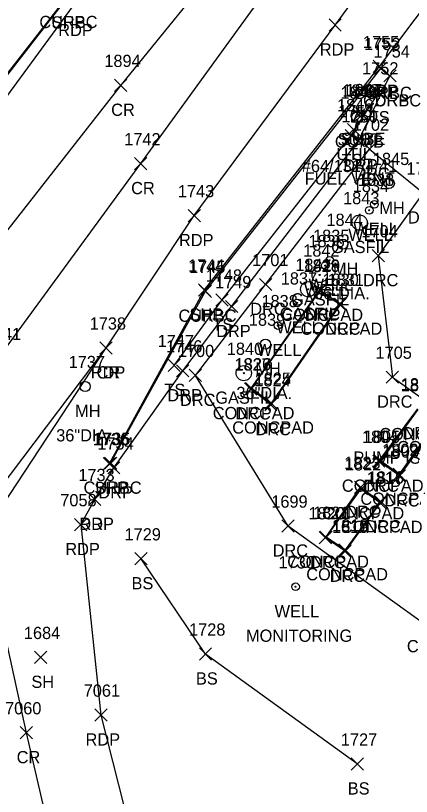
# Model space of a CAD drawing. Extents: x 1769141 to 1770911, y 735471 to 741449.
# Drawn here: x 1770324.8 to 1770389.6, y 736512.6 to 736640.4 of the extents above; entities that cross this region are included whole.
import ezdxf

# ---------------------------------------------------------------- set-up
doc = ezdxf.new("R2010")
doc.units = 0
for name, color, linetype in [('L_A', 7, 'Continuous'), ('L_I', 7, 'Continuous'), ('L_TIC', 7, 'Continuous'), ('LELB', 7, 'Continuous'), ('LS', 7, 'Continuous'), ('P_A', 7, 'Continuous'), ('P_I', 7, 'Continuous'), ('P_TIC', 7, 'Continuous'), ('PET', 7, 'Continuous'), ('PRC', 7, 'Continuous'), ('PSP', 7, 'Continuous'), ('R_A', 7, 'Continuous'), ('R_C', 7, 'Continuous'), ('R_I', 7, 'Continuous'), ('R_TIC', 7, 'Continuous'), ('RC', 7, 'Continuous'), ('RDP', 7, 'Continuous'), ('U_A', 7, 'Continuous'), ('U_C', 7, 'Continuous'), ('U_I', 7, 'Continuous'), ('U_TIC', 7, 'Continuous'), ('UDEFAULT', 7, 'Continuous'), ('UMFC', 7, 'Continuous'), ('UP', 7, 'Continuous'), ('UUMH', 7, 'Continuous'), ('UWW', 7, 'Continuous')]:
    doc.layers.add(name, color=color, linetype=linetype)

msp = doc.modelspace()

# ---------------------------------------------------------------- linework, layer by layer
at = {"layer": 'L_TIC'}
for points in [[(1770383.19, 736626.76), (1770385.19, 736628.76)], [(1770385.19, 736626.76), (1770383.19, 736628.76)], [(1770378.73, 736619.76), (1770380.73, 736621.76)], [(1770380.73, 736619.76), (1770378.73, 736621.76)], [(1770373.66, 736594.41), (1770375.66, 736596.41)], [(1770375.66, 736594.41), (1770373.66, 736596.41)], [(1770357.59, 736592.84), (1770359.59, 736594.84)], [(1770359.59, 736592.84), (1770357.59, 736594.84)], [(1770376.8, 736592.15), (1770378.8, 736594.15)], [(1770378.8, 736592.15), (1770376.8, 736594.15)], [(1770349.74, 736582.13), (1770351.74, 736584.13)], [(1770351.74, 736582.13), (1770349.74, 736584.13)], [(1770362.41, 736578.33), (1770364.41, 736580.33)], [(1770364.41, 736578.33), (1770362.41, 736580.33)], [(1770365.6, 736575.97), (1770367.6, 736577.97)], [(1770367.6, 736575.97), (1770365.6, 736577.97)], [(1770383.55, 736566.45), (1770385.55, 736568.45)], [(1770385.55, 736566.45), (1770383.55, 736568.45)], [(1770386.57, 736564.31), (1770388.57, 736566.31)], [(1770388.57, 736564.31), (1770386.57, 736566.31)], [(1770380.38, 736561.93), (1770382.38, 736563.93)], [(1770382.38, 736561.93), (1770380.38, 736563.93)], [(1770383.39, 736559.7), (1770385.39, 736561.7)], [(1770385.39, 736559.7), (1770383.39, 736561.7)], [(1770374.61, 736554.01), (1770376.61, 736556.01)], [(1770376.61, 736554.01), (1770374.61, 736556.01)], [(1770377.72, 736551.95), (1770379.72, 736553.95)], [(1770379.72, 736551.95), (1770377.72, 736553.95)], [(1770344.32, 736550.48), (1770346.32, 736552.48)], [(1770346.32, 736550.48), (1770344.32, 736552.48)], [(1770327.88, 736534.34), (1770329.88, 736536.34)], [(1770329.88, 736534.34), (1770327.88, 736536.34)], [(1770354.87, 736534.89), (1770356.87, 736536.89)], [(1770356.87, 736534.89), (1770354.87, 736536.89)], [(1770379.72, 736516.89), (1770381.72, 736518.89)], [(1770381.72, 736516.89), (1770379.72, 736518.89)]]:
    msp.add_lwpolyline(points, dxfattribs=at)
at = {"layer": 'LELB'}
for points in [[(1770350.74, 736583.13), (1770358.59, 736593.84), (1770379.73, 736620.76), (1770384.19, 736627.76)], [(1770380.72, 736517.89), (1770355.87, 736535.89), (1770345.32, 736551.48)]]:
    msp.add_lwpolyline(points, dxfattribs=at)
at = {"layer": 'LS'}
for points in [[(1770366.6, 736576.97), (1770363.41, 736579.33), (1770374.66, 736595.41), (1770377.8, 736593.15)], [(1770377.8, 736593.15), (1770366.6, 736576.97)], [(1770393.61, 736573.76), (1770387.57, 736565.31), (1770384.55, 736567.45), (1770390.68, 736575.89)], [(1770384.39, 736560.7), (1770378.72, 736552.95), (1770375.61, 736555.01), (1770381.38, 736562.93)], [(1770381.38, 736562.93), (1770384.39, 736560.7)]]:
    msp.add_lwpolyline(points, dxfattribs=at)
at = {"layer": 'P_TIC'}
for points in [[(1770376.09, 736637.85), (1770378.09, 736639.85)], [(1770378.09, 736637.85), (1770376.09, 736639.85)], [(1770383.34, 736631.07), (1770385.34, 736633.07)], [(1770385.34, 736631.07), (1770383.34, 736633.07)], [(1770341, 736627.98), (1770343, 736629.98)], [(1770343, 736627.98), (1770341, 736629.98)], [(1770344.26, 736615.16), (1770346.26, 736617.16)], [(1770346.26, 736615.16), (1770344.26, 736617.16)], [(1770353.04, 736606.65), (1770355.04, 736608.65)], [(1770355.04, 736606.65), (1770353.04, 736608.65)], [(1770354.71, 736594.48), (1770356.71, 736596.48)], [(1770356.71, 736594.48), (1770354.71, 736596.48)], [(1770338.6, 736584.99), (1770340.6, 736586.99)], [(1770340.6, 736584.99), (1770338.6, 736586.99)], [(1770338.6, 736584.99), (1770340.6, 736586.99)], [(1770340.6, 736584.99), (1770338.6, 736586.99)], [(1770339.14, 736566.06), (1770341.14, 736568.06)], [(1770341.14, 736566.06), (1770339.14, 736568.06)], [(1770336.74, 736560.2), (1770338.74, 736562.2)], [(1770338.74, 736560.2), (1770336.74, 736562.2)], [(1770334.44, 736556.07), (1770336.44, 736558.07)], [(1770336.44, 736556.07), (1770334.44, 736558.07)], [(1770337.75, 736524.9), (1770339.75, 736526.9)], [(1770339.75, 736524.9), (1770337.75, 736526.9)], [(1770325.53, 736522.01), (1770327.53, 736524.01)], [(1770327.53, 736522.01), (1770325.53, 736524.01)]]:
    msp.add_lwpolyline(points, dxfattribs=at)
at = {"layer": 'PET'}
for points in [[(1770273.03, 736558.89), (1770311.79, 736611.42), (1770334.28, 736642.03), (1770362.15, 736677.39), (1770395.21, 736718.71), (1770421.36, 736750.44), (1770447.16, 736781.61), (1770463.21, 736800.13), (1770491.51, 736834.01), (1770534.74, 736889.69), (1770564.34, 736930.52), (1770585.98, 736965.52), (1770596.03, 736985.79), (1770612.4, 737032.33), (1770618.9, 737068.16), (1770621.16, 737108.89), (1770618.7, 737143.12), (1770611.8, 737180.69), (1770603.3, 737213.06), (1770592.49, 737245.88), (1770581.45, 737278.47)], [(1770275.7, 736500.44), (1770293.46, 736523.99), (1770308.25, 736544.53), (1770339.6, 736585.99), (1770354.04, 736607.65), (1770377.09, 736638.85), (1770405.47, 736677.52), (1770433.08, 736714.63), (1770457.83, 736747.12), (1770487.07, 736785.89), (1770511.85, 736818.72), (1770532.14, 736846.48), (1770557.14, 736879.91), (1770576.72, 736906.62), (1770599.36, 736940.91), (1770615.19, 736970.36), (1770629.48, 737005.85), (1770638.55, 737040.65), (1770643.24, 737068.35), (1770645.29, 737100.93), (1770643.29, 737138.02), (1770637.48, 737178.2), (1770623.12, 737230.1), (1770608.3, 737274.14)], [(1770335.44, 736557.07), (1770337.74, 736561.2)], [(1770335.44, 736557.07), (1770338.75, 736525.9), (1770345.43, 736499.42)]]:
    msp.add_lwpolyline(points, dxfattribs=at)
at = {"layer": 'PRC'}
for points in [[(1770275.21, 736520.72), (1770298.1, 736551.29), (1770321.86, 736584.28), (1770345.26, 736616.16), (1770366.92, 736646.03), (1770396.69, 736686.2), (1770425.3, 736724.73), (1770448.38, 736754.99), (1770477.14, 736793.69), (1770501.73, 736826.24), (1770522.96, 736854.3), (1770547.64, 736887.36), (1770567.26, 736914.2), (1770589.05, 736947.07), (1770604.65, 736975.91), (1770617.45, 737008.22), (1770626.95, 737044), (1770631.18, 737069.88), (1770632.95, 737101.22), (1770631.26, 737138.45), (1770625.46, 737176.49), (1770611.43, 737227.28), (1770596.59, 737271.46)], [(1770501.73, 736826.24), (1770471.87, 736789.48), (1770446.57, 736758.43), (1770420.81, 736726.65), (1770393.3, 736692.52), (1770366.57, 736659.29), (1770342, 736628.98), (1770314.02, 736593.33), (1770292.93, 736562.85), (1770274.26, 736537.5)], [(1770289.54, 736506.03), (1770296.57, 736519.86), (1770310.52, 736541.83), (1770339.6, 736585.99)], [(1770320.06, 736552.22), (1770326.53, 736523.01), (1770332.87, 736495.76), (1770341.98, 736447.16), (1770347.56, 736411.5), (1770359.08, 736341.52), (1770362.22, 736322.3), (1770368.7, 736283.55), (1770372.31, 736265.94), (1770378.68, 736233.3), (1770389.33, 736191.8), (1770402.04, 736146.46)]]:
    msp.add_lwpolyline(points, dxfattribs=at)
at = {"layer": 'PSP'}
for points in [[(1770309.31, 736612.5), (1770333.17, 736643.27), (1770360.37, 736678.09), (1770362.33, 736680.6), (1770393.29, 736720.83), (1770418.7, 736752.62), (1770444.15, 736783.41), (1770460.87, 736802.48), (1770489.6, 736835.53), (1770496.1, 736844.03), (1770495.66, 736846.23), (1770525.96, 736887.57), (1770531.67, 736892.21), (1770561.2, 736933.71), (1770581.74, 736967.46), (1770597.36, 737001.44), (1770607.31, 737032.41), (1770614.05, 737069.49), (1770616.45, 737108.68), (1770613.94, 737142.23), (1770607.29, 737180.12), (1770598.89, 737211.18), (1770587.45, 737244.33), (1770575.08, 737276.15)], [(1770340.14, 736567.06), (1770355.71, 736595.48), (1770384.34, 736632.07), (1770413.38, 736670.65), (1770426.21, 736690.9), (1770435.18, 736712.82), (1770460.13, 736745.31), (1770489.93, 736784.13), (1770514.63, 736816.06), (1770535.7, 736843.49), (1770560.97, 736877.11), (1770581.17, 736903.18), (1770605.6, 736937.84), (1770621.17, 736966.95), (1770635.97, 737003.98), (1770646.02, 737037.66), (1770650.84, 737066.81), (1770652.59, 737098.8), (1770650.92, 737139.65), (1770647.51, 737164.15), (1770640.68, 737197.77), (1770629.07, 737231.11), (1770614.09, 737275.47)]]:
    msp.add_lwpolyline(points, dxfattribs=at)
at = {"layer": 'R_TIC'}
for points in [[(1770383.34, 736631.07), (1770385.34, 736633.07)], [(1770385.34, 736631.07), (1770383.34, 736633.07)], [(1770383.55, 736630.75), (1770385.55, 736632.75)], [(1770385.55, 736630.75), (1770383.55, 736632.75)], [(1770385.07, 736629.53), (1770387.07, 736631.53)], [(1770387.07, 736629.53), (1770385.07, 736631.53)], [(1770385.07, 736629.53), (1770387.07, 736631.53)], [(1770387.07, 736629.53), (1770385.07, 736631.53)], [(1770379.92, 736618.9), (1770381.92, 736620.9)], [(1770381.92, 736618.9), (1770379.92, 736620.9)], [(1770381.74, 736617.54), (1770383.74, 736619.54)], [(1770383.74, 736617.54), (1770381.74, 736619.54)], [(1770383.16, 736600.09), (1770385.16, 736602.09)], [(1770385.16, 736600.09), (1770383.16, 736602.09)], [(1770364.72, 736595.38), (1770366.72, 736597.38)], [(1770366.72, 736595.38), (1770364.72, 736597.38)], [(1770354.87, 736594.27), (1770356.87, 736596.27)], [(1770356.87, 736594.27), (1770354.87, 736596.27)], [(1770373.61, 736594.48), (1770375.61, 736596.48)], [(1770375.61, 736594.48), (1770373.61, 736596.48)], [(1770359.14, 736591.77), (1770361.14, 736593.77)], [(1770361.14, 736591.77), (1770359.14, 736593.77)], [(1770376.98, 736592.15), (1770378.98, 736594.15)], [(1770378.98, 736592.15), (1770376.98, 736594.15)], [(1770351.15, 736581.25), (1770353.15, 736583.25)], [(1770353.15, 736581.25), (1770351.15, 736583.25)], [(1770353.21, 736580.5), (1770355.21, 736582.5)], [(1770355.21, 736580.5), (1770353.21, 736582.5)], [(1770385.47, 736580.21), (1770387.47, 736582.21)], [(1770387.47, 736580.21), (1770385.47, 736582.21)], [(1770362.28, 736578.28), (1770364.28, 736580.28)], [(1770364.28, 736578.28), (1770362.28, 736580.28)], [(1770365.57, 736575.7), (1770367.57, 736577.7)], [(1770367.57, 736575.7), (1770365.57, 736577.7)], [(1770339.33, 736566.13), (1770341.33, 736568.13)], [(1770341.33, 736566.13), (1770339.33, 736568.13)], [(1770383.25, 736566.45), (1770385.25, 736568.45)], [(1770385.25, 736566.45), (1770383.25, 736568.45)], [(1770339.86, 736565.36), (1770341.86, 736567.36)], [(1770341.86, 736565.36), (1770339.86, 736567.36)], [(1770386.63, 736564.04), (1770388.63, 736566.04)], [(1770388.63, 736564.04), (1770386.63, 736566.04)], [(1770380.27, 736562.19), (1770382.27, 736564.19)], [(1770382.27, 736562.19), (1770380.27, 736564.19)], [(1770336.74, 736560.2), (1770338.74, 736562.2)], [(1770338.74, 736560.2), (1770336.74, 736562.2)], [(1770383.6, 736559.8), (1770385.6, 736561.8)], [(1770385.6, 736559.8), (1770383.6, 736561.8)], [(1770368.39, 736555.84), (1770370.39, 736557.84)], [(1770370.39, 736555.84), (1770368.39, 736557.84)], [(1770374.5, 736553.93), (1770376.5, 736555.93)], [(1770376.5, 736553.93), (1770374.5, 736555.93)], [(1770377.71, 736551.7), (1770379.71, 736553.7)], [(1770379.71, 736551.7), (1770377.71, 736553.7)]]:
    msp.add_lwpolyline(points, dxfattribs=at)
at = {"layer": 'RC'}
for points in [[(1770282.64, 736581.51), (1770283.09, 736581.22), (1770286.25, 736583.71), (1770288.73, 736586.19), (1770309.13, 736612.58), (1770333.1, 736643.35), (1770360.34, 736678.19), (1770362.08, 736680.67)], [(1770340.33, 736567.13), (1770355.87, 736595.27), (1770384.55, 736631.75), (1770386.07, 736630.53)]]:
    msp.add_lwpolyline(points, dxfattribs=at)
at = {"layer": 'RDP'}
for points in [[(1770337.74, 736561.2), (1770340.86, 736566.36), (1770352.15, 736582.25), (1770360.14, 736592.77), (1770380.92, 736619.9), (1770386.07, 736630.53), (1770384.34, 736632.07)], [(1770407.82, 736529.23), (1770369.39, 736556.84), (1770354.21, 736581.5), (1770365.72, 736596.38), (1770382.74, 736618.54), (1770391.52, 736611.36), (1770384.16, 736601.09), (1770386.47, 736581.21), (1770428.17, 736551.38), (1770438.45, 736556.06)], [(1770366.57, 736576.7), (1770363.28, 736579.28), (1770374.61, 736595.48), (1770377.98, 736593.15)], [(1770377.98, 736593.15), (1770366.57, 736576.7)], [(1770393.84, 736573.75), (1770387.63, 736565.04), (1770384.25, 736567.45), (1770390.61, 736576.04)], [(1770384.6, 736560.8), (1770378.71, 736552.7), (1770375.5, 736554.93), (1770381.27, 736563.19)], [(1770381.27, 736563.19), (1770384.6, 736560.8)]]:
    msp.add_lwpolyline(points, dxfattribs=at)
at = {"layer": 'U_TIC'}
for points in [[(1770379.98, 736623.14), (1770381.98, 736625.14)], [(1770381.98, 736623.14), (1770379.98, 736625.14)], [(1770380.51, 736623.21), (1770382.51, 736625.21)], [(1770382.51, 736623.21), (1770380.51, 736625.21)]]:
    msp.add_lwpolyline(points, dxfattribs=at)
at = {"layer": 'UDEFAULT'}
for points in [[(1770379.14, 736620.74), (1770381.14, 736622.74)], [(1770381.14, 736620.74), (1770379.14, 736622.74)]]:
    msp.add_lwpolyline(points, dxfattribs=at)
at = {"layer": 'UMFC'}
for p, q in [((1770381.09, 736606.52), (1770381.09, 736606.52)), ((1770374.56, 736597.94), (1770374.56, 736597.94)), ((1770372.69, 736595.6), (1770372.69, 736595.6)), ((1770362.14, 736581.86), (1770362.14, 736581.86))]:
    msp.add_line(p, q, dxfattribs=at)
for centre, radius in [((1770381.09, 736606.52), 1.25), ((1770381.09, 736606.52), 0.0833), ((1770374.56, 736597.94), 1.25), ((1770374.56, 736597.94), 0.0833), ((1770372.69, 736595.6), 1.25), ((1770372.69, 736595.6), 0.0833), ((1770362.14, 736581.86), 1.25), ((1770362.14, 736581.86), 0.0833)]:
    msp.add_circle(centre, radius, dxfattribs=at)
at = {"layer": 'UP'}
for p, q in [((1770380.91, 736625.45), (1770380.66, 736624.62)), ((1770379.83, 736622.95), (1770379.83, 736624.62)), ((1770379.83, 736624.62), (1770381.5, 736624.62)), ((1770381.5, 736624.62), (1770381.5, 736622.95)), ((1770381.5, 736622.95), (1770379.83, 736622.95)), ((1770380.41, 736622.12), (1770380.66, 736622.95)), ((1770380.66, 736623.78), (1770380.66, 736623.78))]:
    msp.add_line(p, q, dxfattribs=at)
msp.add_circle((1770380.66, 736623.78), 0.833, dxfattribs=at)
at = {"layer": 'UUMH'}
for p, q in [((1770385.96, 736612.93), (1770385.96, 736612.93)), ((1770386.8, 736612.93), (1770386.8, 736612.93)), ((1770378.36, 736602.97), (1770378.36, 736602.97)), ((1770379.2, 736602.97), (1770379.2, 736602.97)), ((1770365.67, 736586.62), (1770365.67, 736586.62)), ((1770366.51, 736586.62), (1770366.51, 736586.62)), ((1770336.17, 736579.69), (1770336.17, 736579.69)), ((1770337, 736579.69), (1770337, 736579.69))]:
    msp.add_line(p, q, dxfattribs=at)
for centre in [(1770385.96, 736612.93), (1770378.36, 736602.97), (1770365.67, 736586.62), (1770336.17, 736579.69)]:
    msp.add_circle(centre, 0.833, dxfattribs=at)
at = {"layer": 'UWW'}
for centre, radius in [((1770383.52, 736609.5), 0.625), ((1770382.67, 736608.52), 0.625), ((1770383.52, 736609.5), 0.0833), ((1770382.67, 736608.52), 0.0833), ((1770376.18, 736600.34), 0.625), ((1770375.47, 736599.48), 0.625), ((1770376.18, 736600.34), 0.0833), ((1770375.47, 736599.48), 0.0833), ((1770370.89, 736593.37), 0.625), ((1770370.89, 736593.37), 0.0833), ((1770367.72, 736589.66), 0.625), ((1770367.72, 736589.66), 0.0833), ((1770370.61, 736546.89), 0.625), ((1770370.61, 736546.89), 0.0833)]:
    msp.add_circle(centre, radius, dxfattribs=at)

# ---------------------------------------------------------------- texts
at = {"layer": 'L_A'}
for s, p in [('TS', (1770382.6, 736622.76)), ('TS', (1770378.14, 736615.76)), ('CONCPAD', (1770368.3, 736590.41)), ('TS', (1770357, 736588.84)), ('CONCPAD', (1770371.44, 736588.15)), ('TS', (1770349.15, 736578.13)), ('CONCPAD', (1770357.06, 736574.33)), ('CONCPAD', (1770360.25, 736571.97)), ('CONCPAD', (1770384.32, 736570.89)), ('CONCPAD', (1770387.25, 736568.76)), ('CONCPAD', (1770378.2, 736562.45)), ('CONCPAD', (1770381.22, 736560.31)), ('CONCPAD', (1770375.03, 736557.93)), ('CONCPAD', (1770378.03, 736555.7)), ('CONCPAD', (1770369.25, 736550.01)), ('CONCPAD', (1770372.37, 736547.95)), ('BS', (1770343.76, 736546.48)), ('CONCPAD', (1770388.84, 736536.18)), ('SH', (1770327.37, 736530.34)), ('BS', (1770354.31, 736530.89)), ('BS', (1770379.16, 736512.89))]:
    msp.add_text(s, height=2, dxfattribs=at).set_placement(p)
at = {"layer": 'L_I'}
for s, p in [('1752', (1770381.5, 736630.76)), ('1751', (1770377.6, 736623.76)), ('1829', (1770371.96, 736598.41)), ('1748', (1770355.89, 736596.84)), ('1830', (1770375.02, 736596.15)), ('1747', (1770348.04, 736586.13)), ('1826', (1770360.66, 736582.33)), ('1825', (1770363.91, 736579.97)), ('1806', (1770387.85, 736578.89)), ('1805', (1770381.78, 736570.45)), ('1802', (1770384.8, 736568.31)), ('1822', (1770378.69, 736565.93)), ('1817', (1770382.26, 736563.7)), ('1821', (1770373.48, 736558.01)), ('1818', (1770376.6, 736555.95)), ('1729', (1770342.62, 736554.48)), ('1728', (1770353.18, 736538.89)), ('1684', (1770326.14, 736538.34)), ('1727', (1770378.03, 736520.89))]:
    msp.add_text(s, height=2, dxfattribs=at).set_placement(p)
at = {"layer": 'P_A'}
for s, p in [('SHP', (1770330.7, 736638.27)), ('RDP', (1770331.77, 736637.03)), ('RDP', (1770374.58, 736633.85)), ('SHP', (1770381.87, 736627.07)), ('CR', (1770340.43, 736623.98)), ('CR', (1770343.7, 736611.16)), ('RDP', (1770351.53, 736602.65)), ('SHP', (1770353.25, 736590.48)), ('RDP', (1770337.09, 736580.99)), ('CR', (1770338.04, 736580.99)), ('SHP', (1770337.68, 736562.06)), ('RDP', (1770335.23, 736556.2)), ('RDP', (1770332.93, 736552.07)), ('RDP', (1770336.24, 736520.9)), ('CR', (1770324.96, 736518.01))]:
    msp.add_text(s, height=2, dxfattribs=at).set_placement(p)
at = {"layer": 'P_I'}
for s, p in [('1755', (1770381.64, 736635.07)), ('1894', (1770339.31, 736631.98)), ('1742', (1770342.57, 736619.16)), ('1743', (1770351.35, 736610.65)), ('1744', (1770353.02, 736598.48)), ('1738', (1770336.91, 736588.99)), ('1738', (1770336.91, 736588.99)), ('1741', (1770319.74, 736587.28)), ('1736', (1770337.4, 736570.06)), ('1733', (1770335.05, 736564.2)), ('7058', (1770332.1, 736560.07)), ('7061', (1770335.93, 736528.9)), ('7060', (1770323.06, 736526.01))]:
    msp.add_text(s, height=2, dxfattribs=at).set_placement(p)
at = {"layer": 'R_A'}
for s, p in [('CURBC', (1770328.68, 736638.35)), ('CURBC', (1770380.13, 736626.75)), ('DRP', (1770381.82, 736627.07)), ('CURBC', (1770381.66, 736625.53)), ('DRP', (1770383.56, 736625.53)), ('DRP', (1770378.41, 736614.9)), ('DRC', (1770380.23, 736613.54)), ('DRC', (1770389.01, 736606.36)), ('DRC', (1770381.65, 736596.09)), ('DRC', (1770363.2, 736591.38)), ('CURBC', (1770351.45, 736590.27)), ('DRC', (1770372.09, 736590.48)), ('DRP', (1770357.62, 736587.77)), ('DRC', (1770375.47, 736588.15)), ('DRP', (1770349.64, 736577.25)), ('DRC', (1770351.7, 736576.5)), ('DRC', (1770383.96, 736576.21)), ('DRC', (1770360.77, 736574.28)), ('DRC', (1770364.05, 736571.7)), ('DRC', (1770388.1, 736571.04)), ('CURBC', (1770335.91, 736562.13)), ('DRC', (1770381.73, 736562.45)), ('DRP', (1770338.34, 736561.36)), ('DRC', (1770385.12, 736560.04)), ('DRC', (1770378.75, 736558.19)), ('DRP', (1770335.23, 736556.2)), ('DRC', (1770382.09, 736555.8)), ('DRC', (1770366.87, 736551.84)), ('DRC', (1770372.99, 736549.93)), ('DRC', (1770376.2, 736547.7))]:
    msp.add_text(s, height=2, dxfattribs=at).set_placement(p)
at = {"layer": 'R_C'}
msp.add_text('PUMP ISLANDS', height=2, dxfattribs=at).set_placement((1770380.09, 736567.04))
at = {"layer": 'R_I'}
for s, p in [('1755', (1770381.64, 736635.07)), ('1753', (1770381.85, 736634.75)), ('1754', (1770383.38, 736633.53)), ('1754', (1770383.38, 736633.53)), ('1750', (1770378.14, 736622.9)), ('1702', (1770379.97, 736621.54)), ('1703', (1770388.75, 736614.36)), ('1704', (1770381.39, 736604.09)), ('1701', (1770363.51, 736599.38)), ('1745', (1770353.18, 736598.27)), ('1828', (1770371.91, 736598.48)), ('1749', (1770357.43, 736595.77)), ('1831', (1770375.86, 736596.15)), ('1746', (1770349.4, 736585.25)), ('1700', (1770351.35, 736584.5)), ('1705', (1770383.7, 736584.21)), ('1827', (1770360.59, 736582.28)), ('1824', (1770363.87, 736579.7)), ('1807', (1770387.84, 736579.04)), ('1735', (1770337.63, 736570.13)), ('1804', (1770381.48, 736570.45)), ('1734', (1770338.16, 736569.36)), ('1803', (1770384.86, 736568.04)), ('1823', (1770378.57, 736566.19)), ('1733', (1770335.05, 736564.2)), ('1816', (1770382.42, 736563.8)), ('1699', (1770366.64, 736559.84)), ('1820', (1770372.72, 736557.93)), ('1819', (1770376.58, 736555.7))]:
    msp.add_text(s, height=2, dxfattribs=at).set_placement(p)
at = {"layer": 'U_A'}
for s, p in [('COMB', (1770377.05, 736618.78)), ('SUBT', (1770377.48, 736619.14)), ('SUBE', (1770378.04, 736619.21)), ('UTIL', (1770377.3, 736616.74)), ('MH', (1770384.32, 736607.93)), ('WELL', (1770380.08, 736604.5)), ('WELL', (1770379.24, 736603.52)), ('GASFIL', (1770376.43, 736601.52)), ('MH', (1770376.73, 736597.97)), ('WELL', (1770372.74, 736595.34)), ('WELL', (1770372.04, 736594.48)), ('GASFIL', (1770369.9, 736592.94)), ('GASFIL', (1770368.03, 736590.6)), ('WELL', (1770367.45, 736588.37)), ('WELL', (1770364.29, 736584.66)), ('MH', (1770364.04, 736581.62)), ('GASFIL', (1770357.48, 736576.86)), ('MH', (1770334.53, 736574.69)), ('WELL', (1770367.18, 736541.89))]:
    msp.add_text(s, height=2, dxfattribs=at).set_placement(p)
at = {"layer": 'U_C'}
for s, p in [('#64/131/4/41', (1770371.64, 736614.78)), ('FUEL VENT', (1770372.11, 736612.74)), ('36"DIA.', (1770373.62, 736593.97)), ('36"DIA.', (1770360.93, 736577.62)), ('36"DIA.', (1770331.43, 736570.69)), ('MONITORING', (1770362.5, 736537.89))]:
    msp.add_text(s, height=2, dxfattribs=at).set_placement(p)
at = {"layer": 'U_I'}
for s, p in [('1848', (1770378.29, 736627.14)), ('1847', (1770378.82, 736627.21)), ('1849', (1770377.96, 736626.78)), ('1846', (1770377.39, 736624.74)), ('1845', (1770383.27, 736615.93)), ('1833', (1770380.82, 736612.5)), ('1834', (1770379.98, 736611.52)), ('1843', (1770378.39, 736609.52)), ('1844', (1770375.67, 736605.97)), ('1835', (1770373.48, 736603.34)), ('1836', (1770372.72, 736602.48)), ('1842', (1770371.87, 736600.94)), ('1841', (1770370.57, 736598.6)), ('1837', (1770368.19, 736596.37)), ('1838', (1770365.03, 736592.66)), ('1839', (1770362.97, 736589.62)), ('1840', (1770359.36, 736584.86)), ('1737', (1770333.47, 736582.69)), ('1730', (1770367.83, 736549.89))]:
    msp.add_text(s, height=2, dxfattribs=at).set_placement(p)

doc.saveas('drawing.dxf')
